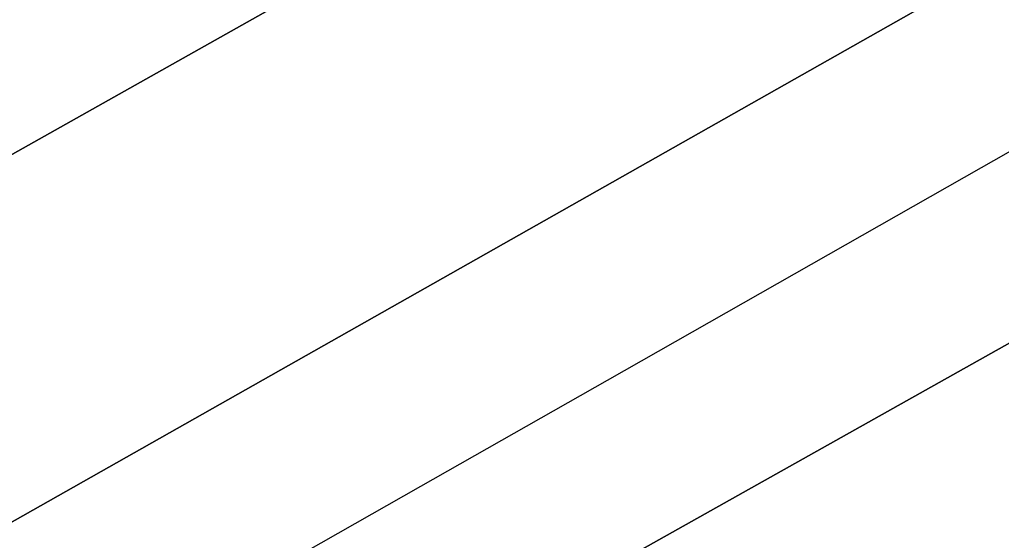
# Model space of a CAD drawing. Extents: x 3445503 to 3483459, y 540493 to 566012.
# Drawn here: x 3477357.3 to 3477462.8, y 552157 to 552213 of the extents above; entities that cross this region are included whole.
import ezdxf

# ---------------------------------------------------------------- set-up
doc = ezdxf.new("R2010")
doc.units = 0
for name, color, linetype in [('V-RIVR-EDGE', 7, 'Continuous'), ('V-TOPO-DPTH', 7, 'Continuous'), ('V-TOPO-MINR', 7, 'Continuous')]:
    doc.layers.add(name, color=color, linetype=linetype)

msp = doc.modelspace()

# ---------------------------------------------------------------- linework, layer by layer
at = {"layer": 'V-RIVR-EDGE'}
msp.add_spline([(3477967.3848833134, 552440.8059690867), (3477956.324274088, 552434.4645256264), (3477946.922800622, 552428.2304005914), (3477938.2208844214, 552423.7327046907), (3477929.172198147, 552419.58349804), (3477921.163822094, 552414.388823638), (3477919.4179374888, 552411.2644546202), (3477918.3664526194, 552407.7907367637), (3477915.2291897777, 552404.3221764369), (3477908.61305155, 552399.8193230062), (3477903.741938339, 552398.0932089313), (3477897.8270765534, 552396.0220439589), (3477895.3893709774, 552394.2899127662), (3477890.1714876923, 552392.9122879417), (3477887.3861524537, 552391.1810163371), (3477883.9004003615, 552387.3656859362), (3477874.497207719, 552380.4363015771), (3477864.3996153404, 552373.8562660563), (3477857.0907965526, 552370.3980207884), (3477852.909785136, 552366.5844095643), (3477848.381144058, 552362.7716579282), (3477844.5451835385, 552357.9142981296), (3477836.8938926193, 552356.5426904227), (3477833.4090001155, 552353.0749896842), (3477830.613349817, 552347.1721621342), (3477822.605833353, 552342.3251173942), (3477810.0688162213, 552333.3176913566), (3477792.657247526, 552321.1936325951), (3477781.52192369, 552316.7019538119), (3477774.9023471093, 552310.8085817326), (3477768.981468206, 552306.3040091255), (3477763.756708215, 552302.1453470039), (3477759.9310627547, 552301.4595431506), (3477756.0985405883, 552297.9927020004), (3477741.122958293, 552286.9055151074), (3477723.7062320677, 552272.6956783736), (3477708.732368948, 552262.3037508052), (3477698.9806870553, 552255.0275963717), (3477689.5869498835, 552251.922138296), (3477683.6652113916, 552247.0699360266), (3477677.043915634, 552240.4813046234), (3477664.1601284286, 552231.8223678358), (3477659.2829980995, 552227.6628461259), (3477652.325247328, 552225.5942599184), (3477646.05759835, 552221.4381765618), (3477633.1695132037, 552211.0410914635), (3477593.4640879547, 552180.5476742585), (3477582.3218874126, 552173.2749581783), (3477570.133359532, 552164.6143022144), (3477532.8716569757, 552138.2864238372), (3477506.055176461, 552118.5377213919), (3477500.1351571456, 552114.3807784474), (3477492.8237595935, 552109.879644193), (3477485.8591321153, 552105.0300206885), (3477479.9494278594, 552105.044633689), (3477473.686936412, 552102.974328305), (3477446.1786349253, 552084.6178636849), (3477429.4631851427, 552072.8397154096), (3477413.0962246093, 552061.4083372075), (3477403.3445427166, 552054.1321827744), (3477399.864807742, 552052.7502600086), (3477395.341324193, 552051.0232863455), (3477385.9467274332, 552047.5701986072), (3477366.105189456, 552036.8426756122), (3477295.433217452, 551995.3016125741), (3477256.0874561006, 551969.6741510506), (3477245.9924424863, 551964.1370045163), (3477236.5866710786, 551956.1647311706), (3477232.406519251, 551952.6987496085), (3477223.3586925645, 551948.89717262), (3477210.8268329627, 551941.975524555), (3477195.5096381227, 551933.3226048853), (3477189.23941038, 551928.1236325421), (3477182.2756424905, 551923.6216386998), (3477175.6646617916, 551921.2045632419), (3477171.836437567, 551919.4758704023), (3477168.3515450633, 551916.0081696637), (3477159.6496288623, 551911.5104737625), (3477143.6328767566, 551901.1211249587), (3477124.4848789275, 551889.6966234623), (3477117.871319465, 551886.2366590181), (3477112.3066661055, 551885.2075234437), (3477107.4346933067, 551883.1337797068), (3477100.8211338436, 551879.6738152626), (3477094.5517656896, 551874.8224725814), (3477091.412783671, 551870.6586529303), (3477085.147713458, 551867.54545856), (3477074.3548617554, 551860.9671422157), (3477058.344126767, 551853.011201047), (3477036.0640236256, 551840.203917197), (3477024.5707550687, 551831.5415420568), (3477014.1263926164, 551825.3099957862), (3477007.5162715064, 551823.2405499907), (3476990.806838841, 551813.8958093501), (3476960.862550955, 551794.5024728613), (3476943.4492630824, 551781.6831547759), (3476927.7818598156, 551771.9882057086), (3476905.500897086, 551758.8332921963), (3476879.0389229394, 551741.8647674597), (3476864.071076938, 551733.9062475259), (3476854.3211142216, 551727.325352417), (3476848.0526056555, 551722.8216393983), (3476839.70175747, 551719.7136025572), (3476833.4427043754, 551719.0338158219), (3476830.31231824, 551718.3462927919), (3476827.173336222, 551714.182473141), (3476822.9949035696, 551711.4117509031), (3476800.371468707, 551700.343474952), (3476764.179302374, 551684.7895373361), (3476719.29037737, 551666.8236817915), (3476694.587181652, 551658.1939710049), (3476687.274064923, 551652.9975774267), (3476681.7085519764, 551651.6208121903), (3476674.7516607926, 551649.8998556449), (3476665.709851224, 551648.5316862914), (3476648.669121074, 551645.7927688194), (3476639.2779626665, 551643.7301997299), (3476627.4490986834, 551639.9354994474), (3476617.009034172, 551635.4421014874), (3476607.2625098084, 551630.2517250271), (3476595.080858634, 551624.3721063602), (3476590.5590942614, 551623.3403920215), (3476578.3920560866, 551623.3704776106), (3476574.5664106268, 551622.6846737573), (3476569.6944378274, 551620.6109300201), (3476563.7744185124, 551616.4539870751), (3476559.595126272, 551613.3356351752), (3476542.5552557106, 551610.944347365), (3476516.4692776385, 551605.4467418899), (3476500.8139086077, 551600.6186080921), (3476493.860455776, 551600.2881701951), (3476490.382439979, 551599.6015067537), (3476484.8160674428, 551597.8771118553), (3476475.769959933, 551594.7707941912), (3476466.7143969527, 551587.8405502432), (3476459.750629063, 551583.3385564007), (3476454.1842565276, 551581.6141615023), (3476446.5243697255, 551576.7662571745), (3476440.255001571, 551571.9149144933), (3476435.0311011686, 551568.1038820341), (3476422.854607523, 551564.3100413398), (3476402.3126526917, 551551.4984595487), (3476381.420489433, 551537.6448483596), (3476372.0198755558, 551531.7583529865), (3476359.8339264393, 551524.140586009), (3476350.7740655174, 551515.4721937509), (3476342.071289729, 551510.6268681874), (3476327.10172455, 551501.9730889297), (3476312.481508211, 551494.0137094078), (3476294.027910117, 551482.2398590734), (3476278.3630856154, 551473.5877989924), (3476258.5155305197, 551460.4268683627), (3476247.7175212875, 551451.7627740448), (3476240.7477362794, 551444.8273725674), (3476231.3445436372, 551437.8979882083), (3476220.5534111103, 551432.0149311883), (3476209.412070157, 551425.0898447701), (3476201.752183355, 551420.2419404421), (3476188.86323862, 551409.4972256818), (3476180.8488454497, 551401.8691436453), (3476169.01310476, 551395.2934060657), (3476157.8666062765, 551386.2825416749), (3476151.592940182, 551379.6930506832), (3476140.805246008, 551375.200512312), (3476129.659607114, 551366.5372775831), (3476121.6409160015, 551357.171047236), (3476113.974152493, 551349.5421056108), (3476103.18130079, 551342.9637892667), (3476089.95590104, 551336.7391197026), (3476064.211535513, 551328.8072470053), (3476038.8070633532, 551317.7458477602), (3476021.0538821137, 551308.0560562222), (3476001.9050246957, 551296.2839250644), (3475987.974050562, 551285.889418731), (3475980.311584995, 551279.9986254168), (3475968.8286314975, 551275.5078062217), (3475961.8691615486, 551272.74396069), (3475958.38169028, 551268.2333709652), (3475953.4976832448, 551261.2928119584), (3475933.6613027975, 551252.651066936), (3475913.8197648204, 551241.923543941), (3475899.54373979, 551232.5727861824), (3475888.3989604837, 551224.2571811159), (3475872.030280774, 551212.1305435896), (3475859.1439148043, 551202.4287178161), (3475843.822422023, 551192.0376498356), (3475828.851137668, 551182.688611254), (3475807.6165022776, 551170.9216376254), (3475790.902771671, 551159.8387486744), (3475778.359737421, 551148.3979150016), (3475750.8454188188, 551127.6080427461), (3475732.386663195, 551113.7484144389), (3475710.1082792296, 551101.6363899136), (3475688.5242950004, 551089.1750165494), (3475657.5457140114, 551073.2605554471), (3475627.610881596, 551057.6911452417), (3475610.205330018, 551048.0004941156), (3475592.8023572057, 551039.3527319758), (3475578.883417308, 551033.8250409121), (3475567.7575489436, 551033.1572884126), (3475559.4084199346, 551030.7445108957), (3475547.22161123, 551022.7791142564), (3475531.193684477, 551007.8705798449), (3475514.128026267, 550995.0504021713), (3475489.7561280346, 550979.8148682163), (3475462.248686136, 550961.8060332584), (3475436.832179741, 550945.8778187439), (3475412.1117922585, 550930.2955147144), (3475404.102556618, 550924.7532106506), (3475394.356891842, 550919.9104638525), (3475383.5657593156, 550914.0274068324), (3475369.9892915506, 550906.4130782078), (3475361.2813582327, 550899.4819746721), (3475348.7563753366, 550895.3413639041), (3475341.099067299, 550891.5363485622), (3475331.346525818, 550883.9125644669), (3475319.5056275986, 550875.251048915), (3475304.183275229, 550864.5123512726), (3475282.257678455, 550854.4852451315), (3475261.025621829, 550843.7611604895), (3475243.971997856, 550835.8077980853), (3475209.5136818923, 550818.5114142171), (3475176.085361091, 550795.9980066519), (3475149.619948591, 550777.6389632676), (3475114.789934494, 550750.6098084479), (3475097.3766466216, 550737.7904903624), (3475087.6146496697, 550726.3427799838), (3475078.202861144, 550715.9370990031), (3475072.9712244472, 550708.9973995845), (3475070.5317996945, 550706.5700090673), (3475067.0529243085, 550705.5357159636), (3475062.1826706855, 550704.1572315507), (3475055.2206219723, 550700.3504970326), (3475048.2534157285, 550694.4579845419), (3475043.3668299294, 550686.4745365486), (3475033.264080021, 550677.8087230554), (3475023.50638101, 550668.099160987), (3475018.97344199, 550662.5482610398), (3475016.528000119, 550657.6874628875), (3475015.1288855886, 550654.2146046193), (3475012.339252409, 550650.7451847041), (3475004.6767868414, 550644.8543913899), (3475000.49319666, 550639.9978911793), (3474998.0511931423, 550636.527611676), (3474987.9467240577, 550627.1665388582), (3474974.703272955, 550613.6416463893), (3474958.329435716, 550599.4292308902), (3474946.4885374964, 550590.7677153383), (3474937.4321149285, 550583.4898417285), (3474926.2856164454, 550574.4789773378), (3474912.7005527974, 550563.388352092), (3474895.6417712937, 550553.3492117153), (3474877.8877304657, 550543.3117905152), (3474859.783481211, 550532.2323399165), (3474849.689327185, 550527.0428230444), (3474846.203575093, 550523.2274926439), (3474838.546267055, 550519.4224773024), (3474826.015267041, 550512.8484588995), (3474803.3961301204, 550503.518331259), (3474763.728526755, 550488.3206191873), (3474757.461737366, 550484.5121654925), (3474754.3296320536, 550483.1293831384), (3474743.1960273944, 550479.3329636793), (3474732.059843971, 550474.4936552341), (3474701.4383481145, 550462.4022608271), (3474681.260355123, 550456.1947830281), (3474669.430631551, 550452.0524530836), (3474656.205231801, 550445.8277835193), (3474651.328101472, 550441.6682618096), (3474649.580497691, 550437.8486334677), (3474646.428621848, 550428.4703688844), (3474639.474309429, 550427.7923013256), (3474629.0385428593, 550425.0370516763), (3474622.08423044, 550424.3589841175), (3474617.2174151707, 550424.3710183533), (3474614.0844502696, 550422.6406063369), (3474611.296536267, 550419.8664457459), (3474606.4228442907, 550417.0974426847), (3474599.8170211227, 550416.7661451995), (3474592.512500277, 550415.0460482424), (3474584.1633712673, 550412.633270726), (3474580.6801979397, 550409.8608293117), (3474579.97806191, 550407.0815111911), (3474579.2707683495, 550402.2164150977), (3474577.524024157, 550398.7444164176), (3474572.3009833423, 550395.2810136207), (3474569.5259631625, 550397.7212979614), (3474568.8350017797, 550399.4611654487), (3474566.39901538, 550398.4242935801), (3474565.003339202, 550396.3419539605), (3474560.8317832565, 550396.3522690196), (3474558.046448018, 550394.620997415), (3474557.349469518, 550393.9274572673), (3474552.8216880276, 550390.4623352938), (3474550.030335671, 550386.2976560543), (3474547.2398429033, 550382.480606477), (3474544.4553672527, 550381.0969645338), (3474541.6777683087, 550382.4943598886), (3474539.93876041, 550382.1510281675), (3474539.237483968, 550379.7193397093), (3474537.4838630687, 550373.4663037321), (3474536.4297994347, 550368.9496968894), (3474533.638447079, 550364.7850176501), (3474528.767333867, 550363.058903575), (3474524.9425479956, 550362.7207293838), (3474521.1297963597, 550367.2493704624), (3474518.3504782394, 550367.9515064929), (3474514.8690240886, 550365.8743244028), (3474513.4733479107, 550363.7919847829), (3474515.539355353, 550355.7913450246), (3474514.1368024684, 550350.9279681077), (3474510.6458928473, 550345.0268597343), (3474504.717277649, 550337.393620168), (3474501.5877511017, 550337.0537268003), (3474494.9827875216, 550337.0700589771), (3474490.1151126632, 550336.7344635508), (3474486.2911863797, 550336.7439190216), (3474483.5049915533, 550334.665017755), (3474481.7616857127, 550332.5835377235), (3474479.668171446, 550329.4600282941), (3474476.1884364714, 550328.0781055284), (3474468.885634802, 550327.0532678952), (3474462.629160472, 550327.4163701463), (3474450.808032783, 550326.750336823), (3474441.4194531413, 550325.7306567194), (3474433.070324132, 550323.3178792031), (3474424.3727058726, 550320.5583316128), (3474416.3677681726, 550316.7541758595), (3474412.183318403, 550311.5500459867), (3474406.9585584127, 550307.3913838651), (3474397.2111744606, 550301.8533777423), (3474391.99586994, 550301.5186419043), (3474386.088744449, 550302.5761438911), (3474381.571278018, 550303.282577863), (3474374.9663144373, 550303.29891004), (3474367.313304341, 550301.232043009), (3474361.396723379, 550298.4656187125), (3474352.692228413, 550292.9250338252), (3474347.1249962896, 550290.8530092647), (3474344.6941674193, 550291.9019153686), (3474343.6555763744, 550293.6426424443), (3474340.8745390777, 550293.6495191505), (3474339.4754245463, 550290.1766608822), (3474332.171763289, 550288.804193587), (3474327.3015096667, 550287.4257091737), (3474316.868321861, 550285.713348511), (3474310.6084091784, 550284.6859321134), (3474304.3545136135, 550286.0919233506), (3474293.2303644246, 550286.119430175), (3474261.933379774, 550282.0252371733), (3474232.365087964, 550274.1028199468), (3474219.840105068, 550269.962209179), (3474206.624160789, 550267.5614658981), (3474200.707579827, 550264.7950416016), (3474193.397901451, 550260.9891666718), (3474172.5229299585, 550254.0881487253), (3474156.866701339, 550248.9123852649), (3474145.3846074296, 550244.7691957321), (3474138.0800865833, 550243.0490987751), (3474131.475123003, 550243.0654309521), (3474123.8212533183, 550240.6509342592), (3474116.8617833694, 550237.8870887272), (3474100.516312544, 550235.1464520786), (3474090.0865630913, 550234.8246100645), (3474081.393242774, 550233.8032107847), (3474068.173860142, 550230.0119488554), (3474051.4764617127, 550225.5340234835), (3474039.295670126, 550220.0020344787), (3474031.2976091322, 550218.9789160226), (3474029.5560224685, 550217.5926953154), (3474028.8504480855, 550213.4228585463), (3474027.1131593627, 550213.77478615), (3474025.036836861, 550217.603869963), (3474021.9098890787, 550218.3068655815), (3474017.0361971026, 550215.53786252), (3474014.6010702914, 550214.8486203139), (3474009.387484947, 550215.2091437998), (3474003.125853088, 550213.4864680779), (3473996.173259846, 550213.5036598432), (3473986.43791013, 550212.8324689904), (3473971.4812387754, 550209.3931346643), (3473947.8217916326, 550201.1084747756), (3473927.9965858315, 550196.985915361), (3473915.481058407, 550196.6692308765), (3473910.9584344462, 550195.2898868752), (3473900.519229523, 550191.1441185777), (3473896.3399372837, 550188.0257666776), (3473890.081743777, 550187.6936096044), (3473880.6914449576, 550185.9786701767), (3473877.557620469, 550183.9006284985), (3473876.1593655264, 550180.7753998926), (3473870.9371843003, 550177.6596267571), (3473863.28589338, 550176.2880190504), (3473852.851845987, 550174.2280287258), (3473846.584197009, 550170.071945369), (3473843.4469341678, 550166.6033850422), (3473829.887658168, 550165.9416496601), (3473817.364394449, 550162.4962982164), (3473797.202733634, 550162.8937839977), (3473790.9393825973, 550160.4758489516), (3473774.2359670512, 550153.5645159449), (3473761.365933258, 550150.4676537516), (3473751.280375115, 550148.7544335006), (3473741.5476041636, 550149.1261316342), (3473732.1598841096, 550148.454081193), (3473721.729275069, 550147.7846095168), (3473708.5133307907, 550145.3838662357), (3473703.986408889, 550142.266373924), (3473699.8036782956, 550137.7575033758), (3473693.194416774, 550136.035687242), (3473684.503675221, 550136.0571769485), (3473676.5099121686, 550136.7722068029), (3473667.814872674, 550135.055548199), (3473650.414478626, 550127.4506750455), (3473634.408041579, 550121.2328821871), (3473613.526193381, 550111.5508269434), (3473599.600376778, 550103.2420985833), (3473599.594359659, 550100.8086909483), (3473599.5814658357, 550095.5942460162), (3473597.494828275, 550095.2517738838), (3473595.7566799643, 550095.256071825), (3473589.510520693, 550099.7907300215), (3473582.56308498, 550101.8936997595), (3473571.0870081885, 550100.1839178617), (3473560.30189278, 550096.7342684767), (3473548.8086242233, 550088.071893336), (3473541.4937883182, 550082.1802404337), (3473536.968585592, 550079.7580074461), (3473530.7095324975, 550079.0782207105), (3473522.3793144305, 550084.3132957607), (3473518.5588265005, 550085.7132698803), (3473509.867225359, 550085.3871299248), (3473487.609471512, 550081.6182172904), (3473463.9594798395, 550077.1574836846), (3473450.746973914, 550076.1472590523), (3473424.3279791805, 550076.5602174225), (3473415.2904675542, 550076.9301963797), (3473413.20039164, 550075.1972055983), (3473411.1094561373, 550073.1165851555), (3473410.044217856, 550064.0807927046), (3473387.095502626, 550062.0517475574), (3473385.3573543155, 550062.0560454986), (3473385.029495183, 550070.052387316), (3473384.336814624, 550071.0969954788), (3473381.21072643, 550072.1476207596), (3473364.172575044, 550070.4515922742), (3473359.2988830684, 550067.6825892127), (3473346.088955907, 550067.7152535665), (3473344.347369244, 550066.3290328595), (3473345.0245772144, 550059.0270907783), (3473343.6306202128, 550057.6400104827), (3473340.5079703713, 550060.081154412), (3473338.0840182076, 550063.9110978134), (3473333.2163433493, 550063.575502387), (3473315.824545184, 550059.4469258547), (3473309.9062450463, 550055.9852422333), (3473306.770701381, 550053.2119412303), (3473302.2523753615, 550053.57074554), (3473296.6954582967, 550055.6702769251), (3473292.871532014, 550055.6797323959), (3473289.7351287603, 550052.5588017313), (3473286.6013042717, 550050.4807600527), (3473283.1284460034, 550051.8798745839), (3473279.3070984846, 550052.9322190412), (3473267.4816728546, 550050.5280374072)], degree=3, dxfattribs=at)
at = {"layer": 'V-TOPO-DPTH'}
for points in [[(3478795.8217256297, 553002.607331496), (3478369.6151839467, 552746.7821601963), (3478365.812279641, 552744.4944557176), (3478363.9126189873, 552743.3476320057), (3478360.4443861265, 552741.2489035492), (3478359.3297852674, 552740.5767688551), (3478355.9743934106, 552738.5797733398), (3478352.606277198, 552736.6041901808), (3478351.4822714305, 552735.9478819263), (3477636.859269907, 552319.2872022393), (3477615.8677123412, 552307.0697273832), (3477594.863652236, 552294.8738229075), (3477573.840838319, 552282.7102740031), (3477552.8055218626, 552270.5682954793), (3477531.7468258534, 552258.4670159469), (3477510.6694599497, 552246.3984308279), (3477489.5640892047, 552234.3788873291), (3477468.4400485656, 552222.3920382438), (3476838.64717599, 551865.9830362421)], [(3476838.64717599, 551865.9830362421), (3477468.4400485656, 552222.3920382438), (3477489.5640892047, 552234.3788873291), (3477510.6694599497, 552246.3984308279), (3477531.7468258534, 552258.4670159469), (3477552.8055218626, 552270.5682954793), (3477573.840838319, 552282.7102740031), (3477594.863652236, 552294.8738229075), (3477615.8677123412, 552307.0697273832), (3477636.859269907, 552319.2872022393), (3478351.4822714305, 552735.9478819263), (3478352.606277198, 552736.6041901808), (3478355.9743934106, 552738.5797733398), (3478359.3297852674, 552740.5767688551), (3478360.4443861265, 552741.2489035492), (3478363.9126189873, 552743.3476320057), (3478365.812279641, 552744.4944557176), (3478369.6151839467, 552746.7821601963), (3478795.8217256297, 553002.607331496)], [(3478457.8247094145, 552846.6201473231), (3478367.3661732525, 552793.5611016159), (3478349.0562487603, 552782.8093317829), (3478330.753305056, 552772.0457047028), (3478312.4608325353, 552761.2642917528), (3478294.175340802, 552750.4710215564), (3478057.400117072, 552610.5558814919), (3477963.0148750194, 552554.7177478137), (3477868.6671346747, 552498.8163929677), (3477774.375646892, 552442.8202063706), (3477680.121660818, 552386.760798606), (3477538.480085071, 552302.4202688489), (3477515.0241686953, 552288.5715624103), (3477491.5004683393, 552274.8399774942), (3477467.875092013, 552261.2840748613), (3477444.181931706, 552247.8452937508), (3477063.616202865, 552033.8583972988), (3476966.8010239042, 551979.8015569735)], [(3478457.8247094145, 552846.6201473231), (3478367.3661732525, 552793.5611016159), (3478349.0562487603, 552782.8093317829), (3478330.753305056, 552772.0457047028), (3478312.4608325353, 552761.2642917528), (3478294.175340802, 552750.4710215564), (3478057.400117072, 552610.5558814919), (3477963.0148750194, 552554.7177478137), (3477868.6671346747, 552498.8163929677), (3477774.375646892, 552442.8202063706), (3477680.121660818, 552386.760798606), (3477538.480085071, 552302.4202688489), (3477515.0241686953, 552288.5715624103), (3477491.5004683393, 552274.8399774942), (3477467.875092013, 552261.2840748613), (3477444.181931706, 552247.8452937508), (3477063.616202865, 552033.8583972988), (3476966.8010239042, 551979.8015569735)], [(3476574.255510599, 551672.8940099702), (3477109.1992653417, 551978.0890694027), (3477179.367923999, 552018.0195718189), (3477249.594734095, 552057.8472751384), (3477319.9087713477, 552097.5207798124), (3477390.2809600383, 552137.0914853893), (3477509.302723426, 552203.8463667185), (3477520.1952509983, 552209.9842869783), (3477531.0712545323, 552216.1512135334), (3477541.922472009, 552222.3616495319), (3477552.7571654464, 552228.601091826), (3477946.0549162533, 552456.1419133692), (3478017.46054152, 552497.6908075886), (3478088.7269689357, 552539.4757630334), (3478159.784599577, 552581.6148103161), (3478230.7030323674, 552623.9899188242), (3478314.906419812, 552674.5877520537), (3478343.628552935, 552691.8246234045), (3478372.363750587, 552709.039659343), (3478401.1185450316, 552726.221942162), (3478429.8864040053, 552743.3823895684)], [(3478429.8864040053, 552743.3823895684), (3478401.1185450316, 552726.221942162), (3478372.363750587, 552709.039659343), (3478343.628552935, 552691.8246234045), (3478314.906419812, 552674.5877520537), (3478230.7030323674, 552623.9899188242), (3478159.784599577, 552581.6148103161), (3478088.7269689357, 552539.4757630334), (3478017.46054152, 552497.6908075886), (3477946.0549162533, 552456.1419133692), (3477552.7571654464, 552228.601091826), (3477541.922472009, 552222.3616495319), (3477531.0712545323, 552216.1512135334), (3477520.1952509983, 552209.9842869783), (3477509.302723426, 552203.8463667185), (3477390.2809600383, 552137.0914853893), (3477319.9087713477, 552097.5207798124), (3477249.594734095, 552057.8472751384), (3477179.367923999, 552018.0195718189), (3477109.1992653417, 551978.0890694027), (3476574.255510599, 551672.8940099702)]]:
    msp.add_lwpolyline(points, dxfattribs=at)
at = {"layer": 'V-TOPO-MINR'}
for points in [[(3476838.64717599, 551865.9830362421), (3477468.4400485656, 552222.3920382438), (3477489.5640892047, 552234.3788873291), (3477510.6694599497, 552246.3984308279), (3477531.7468258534, 552258.4670159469), (3477552.8055218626, 552270.5682954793), (3477573.840838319, 552282.7102740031), (3477594.863652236, 552294.8738229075), (3477615.8677123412, 552307.0697273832), (3477636.859269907, 552319.2872022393), (3478351.4822714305, 552735.9478819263), (3478352.606277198, 552736.6041901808), (3478355.9743934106, 552738.5797733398), (3478359.3297852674, 552740.5767688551), (3478360.4443861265, 552741.2489035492), (3478363.9126189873, 552743.3476320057), (3478365.812279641, 552744.4944557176), (3478369.6151839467, 552746.7821601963), (3478795.8217256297, 553002.607331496)], [(3476966.8010239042, 551979.8015569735), (3477063.616202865, 552033.8583972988), (3477444.181931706, 552247.8452937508), (3477467.875092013, 552261.2840748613), (3477491.5004683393, 552274.8399774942), (3477515.0241686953, 552288.5715624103), (3477538.480085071, 552302.4202688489), (3477680.121660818, 552386.760798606), (3477774.375646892, 552442.8202063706), (3477868.6671346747, 552498.8163929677), (3477963.0148750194, 552554.7177478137), (3478057.400117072, 552610.5558814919), (3478294.175340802, 552750.4710215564), (3478312.4608325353, 552761.2642917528), (3478330.753305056, 552772.0457047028), (3478349.0562487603, 552782.8093317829), (3478367.3661732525, 552793.5611016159), (3478457.8247094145, 552846.6201473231)], [(3476580.5182835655, 551696.8923635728), (3477400.3642529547, 552162.8427273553), (3477420.4436593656, 552174.2539443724), (3477440.523461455, 552185.6644650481), (3477460.6038570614, 552197.0739412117), (3477480.684648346, 552208.4827210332), (3477515.0673219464, 552228.0158457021), (3477517.954654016, 552229.6617513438), (3477520.8387605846, 552231.3132707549), (3477523.718028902, 552232.9732108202), (3477526.594071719, 552234.6387646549), (3478156.929542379, 552600.9051105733), (3478191.422587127, 552621.0418575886), (3478225.860541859, 552641.2719495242), (3478260.215861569, 552661.6420588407), (3478294.516091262, 552682.1055130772), (3478328.781921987, 552702.627403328), (3478363.05697954, 552723.1338597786), (3478397.345877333, 552743.6171655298), (3478431.644001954, 552764.0850374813)], [(3476574.255510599, 551672.8940099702), (3477109.1992653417, 551978.0890694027), (3477179.367923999, 552018.0195718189), (3477249.594734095, 552057.8472751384), (3477319.9087713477, 552097.5207798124), (3477390.2809600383, 552137.0914853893), (3477509.302723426, 552203.8463667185), (3477520.1952509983, 552209.9842869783), (3477531.0712545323, 552216.1512135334), (3477541.922472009, 552222.3616495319), (3477552.7571654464, 552228.601091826), (3477946.0549162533, 552456.1419133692), (3478017.46054152, 552497.6908075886), (3478088.7269689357, 552539.4757630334), (3478159.784599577, 552581.6148103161), (3478230.7030323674, 552623.9899188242), (3478314.906419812, 552674.5877520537), (3478343.628552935, 552691.8246234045), (3478372.363750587, 552709.039659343), (3478401.1185450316, 552726.221942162), (3478429.8864040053, 552743.3823895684)]]:
    msp.add_lwpolyline(points, dxfattribs=at)

doc.saveas('drawing.dxf')
